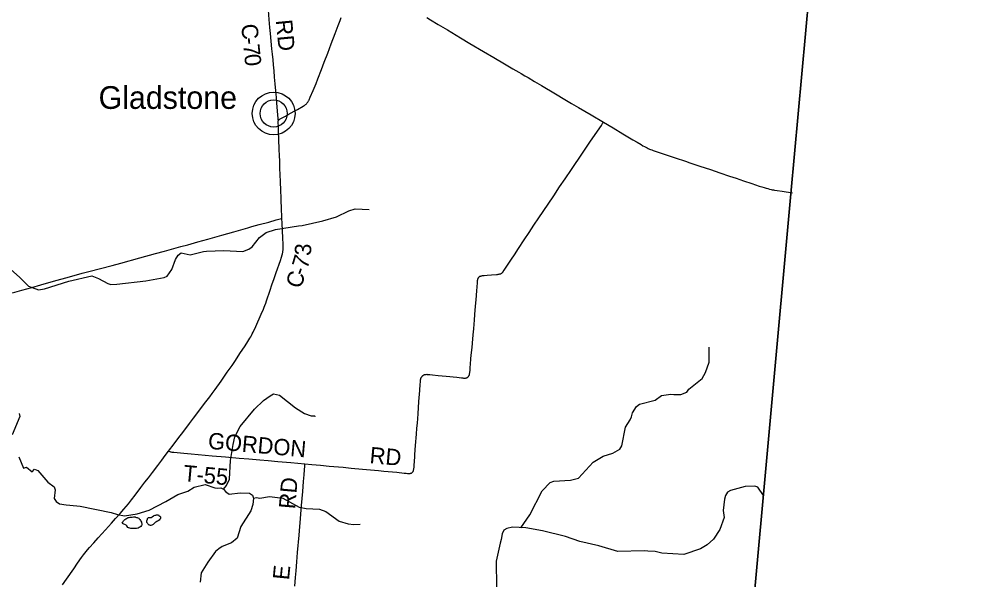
# Model space of a CAD drawing. Extents: x 1410790 to 1770854, y 448063 to 770588.
# Drawn here: x 1630619 to 1648152, y 628685 to 638977 of the extents above; entities that cross this region are included whole.
import ezdxf

# ---------------------------------------------------------------- set-up
doc = ezdxf.new("R2010")
doc.units = 0
for name, color, linetype in [('GM_X_Adjacent_County', 7, 'Continuous'), ('GM_X_County', 7, 'Continuous'), ('GM_X_County_Road', 7, 'Continuous'), ('GM_X_County_Road_Text', 7, 'Continuous'), ('GM_X_Minor_Lake', 7, 'Continuous'), ('GM_X_Minor_River', 7, 'Continuous'), ('GM_X_Township', 7, 'Continuous'), ('GM_X_Township_Road', 7, 'Continuous'), ('GM_X_Township_Road_Text', 7, 'Continuous'), ('GM_X_Unincorporated', 7, 'Continuous'), ('GM_X_Unincorporated_Location', 7, 'Continuous'), ('GM_X_Unincorporated_Text', 7, 'Continuous')]:
    doc.layers.add(name, color=color, linetype=linetype)

msp = doc.modelspace()

# ---------------------------------------------------------------- linework, layer by layer
at = {"layer": 'GM_X_Adjacent_County'}
msp.add_lwpolyline([(1652288, 647008), (1645905, 647740), (1645710, 645966), (1645124, 639449), (1644788, 635767), (1644047, 627642), (1644023, 627376), (1646278, 627176), (1649675, 626876)], dxfattribs=at)
at = {"layer": 'GM_X_County'}
msp.add_lwpolyline([(1644047, 627642), (1644788, 635767), (1645124, 639449), (1645710, 645966), (1645905, 647740), (1646054, 648559), (1644155, 648666), (1640422, 649068), (1640009, 649114), (1636122, 649546), (1631173, 650097), (1626598, 650535)], dxfattribs=at)
at = {"layer": 'GM_X_County_Road'}
for points in [[(1635384, 637120), (1635379, 637131), (1635377, 637137), (1635375, 637143), (1635374, 637153), (1635364, 637290), (1635353, 637442), (1635345, 637543), (1635341, 637592), (1635334, 637661), (1635323, 637788), (1635312, 637913), (1635301, 638030), (1635290, 638137), (1635282, 638232), (1635272, 638333), (1635263, 638434), (1635249, 638570), (1635235, 638715), (1635226, 638822), (1635212, 638972), (1635197, 639142)], [(1635384, 637120), (1635385, 637123), (1635388, 637126), (1635391, 637129), (1635395, 637134), (1635399, 637137), (1635406, 637142), (1635416, 637147), (1635427, 637153), (1635461, 637171), (1635510, 637198), (1635559, 637224), (1635613, 637255), (1635670, 637286), (1635730, 637319), (1635836, 637381), (1635855, 637392), (1635867, 637400), (1635880, 637409), (1635889, 637416), (1635897, 637424), (1635904, 637431), (1635911, 637439), (1635916, 637445), (1635922, 637454), (1635930, 637466), (1635934, 637474), (1635940, 637485), (1635947, 637498), (1635967, 637542), (1636017, 637664), (1636072, 637797), (1636106, 637882), (1636171, 638050), (1636224, 638185), (1636286, 638351), (1636349, 638520), (1636423, 638713), (1636478, 638857), (1636513, 638952), (1636532, 639008)], [(1638105, 639005), (1638172, 638964), (1638316, 638878), (1638484, 638777), (1638724, 638634), (1638898, 638529), (1639148, 638383), (1639334, 638273), (1639532, 638156), (1639687, 638064), (1639795, 638002), (1639840, 637976), (1639908, 637936), (1639965, 637902), (1640083, 637832), (1640213, 637756), (1640467, 637606), (1640640, 637503), (1640764, 637430), (1640891, 637356), (1641126, 637217), (1641350, 637085)], [(1635444, 635320), (1635443, 635368), (1635438, 635479), (1635431, 635679), (1635425, 635850), (1635419, 635977), (1635414, 636135), (1635410, 636222), (1635405, 636364), (1635401, 636479), (1635397, 636577), (1635390, 636781), (1635385, 636909), (1635380, 637018), (1635379, 637066), (1635378, 637079), (1635378, 637096), (1635378, 637102), (1635379, 637107), (1635380, 637111), (1635381, 637115), (1635384, 637120)], [(1641350, 637085), (1641527, 636980), (1641708, 636873), (1641890, 636763), (1641966, 636718), (1642043, 636673), (1642075, 636653), (1642105, 636637), (1642127, 636625), (1642151, 636613), (1642173, 636603), (1642196, 636592), (1642215, 636584), (1642237, 636576), (1642265, 636567), (1642428, 636511), (1642521, 636480), (1642667, 636431), (1642857, 636367), (1642938, 636340), (1643118, 636279), (1643314, 636214), (1643485, 636158), (1643666, 636097), (1643787, 636056), (1643920, 636010), (1644076, 635958), (1644210, 635913), (1644258, 635898), (1644303, 635884), (1644335, 635874), (1644370, 635865), (1644400, 635857), (1644427, 635850), (1644449, 635845), (1644470, 635841), (1644490, 635838), (1644540, 635830), (1644631, 635817), (1644823, 635790)], [(1630497, 633951), (1630670, 634002), (1630853, 634054), (1631018, 634100), (1631254, 634167), (1631545, 634249), (1631776, 634312), (1631903, 634346), (1632115, 634401), (1632328, 634457), (1632490, 634499), (1632837, 634593), (1633125, 634672), (1633289, 634718), (1633502, 634777), (1633588, 634801), (1633716, 634837), (1633899, 634888), (1634085, 634941), (1634341, 635013), (1634565, 635075), (1634821, 635147), (1634894, 635168), (1635030, 635205), (1635204, 635252), (1635340, 635290), (1635415, 635311), (1635444, 635320)], [(1633362, 631046), (1633382, 631073), (1633446, 631157), (1633533, 631272), (1633642, 631416), (1633749, 631557), (1633822, 631654), (1634049, 631951), (1634119, 632042), (1634167, 632105), (1634222, 632182), (1634328, 632332), (1634442, 632496), (1634529, 632622), (1634590, 632711), (1634675, 632837), (1634771, 632983), (1634820, 633060), (1634858, 633121), (1634873, 633148), (1634885, 633170), (1634900, 633198), (1634916, 633231), (1634965, 633335), (1635066, 633559), (1635107, 633655), (1635121, 633687), (1635133, 633719), (1635149, 633763), (1635163, 633806), (1635229, 634002), (1635263, 634101), (1635302, 634219), (1635338, 634325), (1635417, 634547), (1635439, 634609), (1635452, 634653), (1635456, 634669), (1635459, 634681), (1635462, 634696), (1635463, 634710), (1635465, 634725), (1635466, 634739), (1635467, 634759), (1635468, 634778), (1635466, 634840), (1635461, 634961), (1635454, 635089), (1635448, 635230), (1635444, 635320)], [(1631418, 628596), (1631490, 628701), (1631622, 628889), (1631693, 628992), (1631764, 629094), (1631784, 629121), (1631804, 629147), (1631876, 629236), (1631913, 629278), (1631992, 629366), (1632073, 629456), (1632205, 629602), (1632315, 629724), (1632391, 629810), (1632476, 629906), (1632542, 629983), (1632626, 630083), (1632684, 630154), (1632748, 630237), (1632857, 630381), (1632931, 630477), (1632995, 630560), (1633066, 630655), (1633165, 630786), (1633238, 630882), (1633301, 630966), (1633362, 631046)]]:
    msp.add_lwpolyline(points, dxfattribs=at)
at = {"layer": 'GM_X_Minor_Lake'}
for points in [[(1632517, 629720), (1632515, 629728), (1632523, 629744), (1632530, 629758), (1632536, 629768), (1632550, 629782), (1632558, 629794), (1632578, 629805), (1632594, 629813), (1632610, 629823), (1632624, 629827), (1632643, 629833), (1632661, 629837), (1632675, 629836), (1632687, 629836), (1632697, 629838), (1632721, 629840), (1632737, 629840), (1632749, 629840), (1632759, 629837), (1632775, 629833), (1632789, 629829), (1632801, 629823), (1632815, 629817), (1632823, 629803), (1632834, 629792), (1632850, 629774), (1632856, 629762), (1632866, 629742), (1632870, 629732), (1632876, 629718), (1632871, 629696), (1632865, 629684), (1632853, 629666), (1632837, 629652), (1632825, 629644), (1632805, 629636), (1632777, 629631), (1632765, 629629), (1632749, 629629), (1632733, 629627), (1632719, 629629), (1632705, 629629), (1632692, 629628), (1632682, 629630), (1632670, 629630), (1632652, 629636), (1632636, 629638), (1632627, 629642), (1632615, 629645), (1632595, 629675), (1632583, 629687), (1632517, 629720)], [(1632993, 629827), (1632993, 629829), (1633011, 629831), (1633023, 629828), (1633033, 629830), (1633049, 629828), (1633061, 629840), (1633088, 629862), (1633102, 629868), (1633116, 629871), (1633128, 629875), (1633142, 629879), (1633158, 629879), (1633168, 629881), (1633182, 629877), (1633188, 629867), (1633202, 629856), (1633214, 629844), (1633217, 629828), (1633215, 629814), (1633203, 629800), (1633189, 629782), (1633175, 629768), (1633163, 629763), (1633149, 629755), (1633130, 629743), (1633120, 629739), (1633090, 629707), (1633080, 629701), (1633070, 629693), (1633058, 629690), (1633040, 629686), (1633030, 629686), (1633020, 629690), (1633010, 629690), (1632998, 629700), (1632982, 629715), (1632978, 629725), (1632966, 629739), (1632964, 629755), (1632966, 629773), (1632969, 629783), (1632975, 629799), (1632979, 629809), (1632993, 629827)]]:
    msp.add_lwpolyline(points, dxfattribs=at)
at = {"layer": 'GM_X_Minor_River'}
for points in [[(1630406, 634439), (1630632, 634233), (1630686, 634181), (1630794, 634077), (1630977, 634008), (1631085, 634024), (1631530, 634168), (1631958, 634266), (1632079, 634218), (1632249, 634123), (1632301, 634108), (1632413, 634115), (1632946, 634174), (1633286, 634234), (1633336, 634257), (1633422, 634382), (1633492, 634565), (1633539, 634644), (1633596, 634685), (1633763, 634648), (1634005, 634710), (1634059, 634717), (1634377, 634729), (1634725, 634712), (1634840, 634752), (1634899, 634795), (1635036, 634971), (1635155, 635063), (1635328, 635118), (1635750, 635181), (1635816, 635189), (1636194, 635273), (1636449, 635350), (1636671, 635456), (1636790, 635492), (1637050, 635483)], [(1639830, 629643), (1640000, 629877), (1640226, 630320), (1640372, 630472), (1640437, 630499), (1640745, 630513), (1640892, 630552), (1641159, 630848), (1641343, 630953), (1641522, 631010), (1641648, 631082), (1641689, 631145), (1641757, 631487), (1641841, 631620), (1641862, 631680), (1641880, 631752), (1641954, 631866), (1642013, 631910), (1642300, 631984), (1642418, 632067), (1642584, 632094), (1642640, 632087), (1642768, 632090), (1642879, 632130), (1642920, 632184), (1643163, 632378), (1643223, 632491), (1643291, 632682), (1643291, 632786), (1643292, 632955)], [(1634375, 630353), (1634430, 630415), (1634483, 630534), (1634503, 630878), (1634550, 631172), (1634582, 631310), (1634678, 631497), (1634942, 631819), (1635107, 631976), (1635228, 632064), (1635289, 632097), (1635404, 632073), (1635692, 631841), (1635861, 631740), (1635982, 631697), (1636052, 631696), (1636058, 631684)], [(1630618, 631738), (1630631, 631684), (1630495, 631350)], [(1630612, 630946), (1630702, 630736), (1630753, 630751), (1630857, 630669), (1630904, 630720), (1630962, 630695), (1631150, 630477), (1631261, 630395), (1631284, 630340), (1631265, 630180), (1631302, 630122), (1631359, 630078), (1631483, 630062), (1631551, 630057), (1631743, 630041), (1632309, 629920), (1632426, 629882), (1632552, 629860), (1632786, 629898), (1633010, 629966), (1633315, 630122), (1633535, 630253), (1633718, 630313), (1633836, 630388), (1634039, 630436), (1634216, 630376), (1634270, 630369), (1634324, 630372), (1634375, 630353), (1634416, 630301), (1634478, 630259), (1634676, 630280), (1634848, 630277), (1634904, 630239), (1634925, 630183), (1634913, 630071), (1634874, 629951), (1634689, 629662), (1634625, 629452), (1634522, 629362), (1634347, 629299), (1634286, 629256), (1634227, 629203), (1634083, 629013), (1633964, 628815), (1633943, 628643)], [(1644287, 630234), (1644184, 630386), (1644129, 630407), (1643949, 630396), (1643681, 630327), (1643629, 630292), (1643590, 630232), (1643574, 630165), (1643547, 629961), (1643564, 629832), (1643486, 629607), (1643373, 629432), (1643255, 629328), (1643130, 629252), (1642826, 629152), (1642424, 629177), (1642297, 629205), (1642165, 629212), (1642099, 629217), (1641612, 629204), (1641262, 629310), (1640913, 629391), (1640653, 629482), (1640233, 629588), (1639927, 629638), (1639679, 629650), (1639575, 629626), (1639522, 629597), (1639489, 629533), (1639471, 629427), (1639450, 629358), (1639382, 629026), (1639388, 628553)], [(1634925, 630183), (1634977, 630194), (1635039, 630183), (1635215, 630214), (1635461, 630185), (1635762, 630019), (1635890, 629995), (1636134, 629984), (1636249, 629940), (1636498, 629763), (1636661, 629716), (1636765, 629700), (1636883, 629706)]]:
    msp.add_lwpolyline(points, dxfattribs=at)
at = {"layer": 'GM_X_Township'}
msp.add_lwpolyline([(1626598, 650535), (1631173, 650097), (1636122, 649546), (1640009, 649114), (1640422, 649068), (1644155, 648666), (1646054, 648559), (1645905, 647740), (1645710, 645966), (1645124, 639449), (1644788, 635767), (1644047, 627642)], dxfattribs=at)
at = {"layer": 'GM_X_Township_Road'}
for points in [[(1635869, 630815), (1635992, 630803), (1636154, 630789), (1636311, 630774), (1636568, 630751), (1636716, 630737), (1636928, 630718), (1637071, 630705), (1637216, 630692), (1637317, 630682), (1637555, 630660), (1637600, 630655), (1637647, 630650), (1637689, 630646), (1637726, 630641), (1637749, 630639), (1637771, 630638), (1637781, 630638), (1637789, 630639), (1637796, 630639), (1637802, 630640), (1637808, 630641), (1637815, 630643), (1637822, 630646), (1637829, 630650), (1637833, 630652), (1637837, 630656), (1637842, 630661), (1637847, 630666), (1637850, 630671), (1637853, 630676), (1637856, 630681), (1637859, 630687), (1637861, 630694), (1637864, 630705), (1637867, 630715), (1637869, 630723), (1637870, 630736), (1637872, 630747), (1637873, 630762), (1637875, 630785), (1637885, 630946), (1637888, 630988), (1637901, 631152), (1637917, 631359), (1637924, 631468), (1637932, 631564), (1637945, 631734), (1637961, 631957), (1637976, 632159), (1637985, 632277), (1637987, 632311), (1637990, 632339), (1637990, 632347), (1637992, 632355), (1637993, 632362), (1637994, 632368), (1637996, 632375), (1637997, 632380), (1637999, 632386), (1638002, 632392), (1638004, 632398), (1638008, 632404), (1638012, 632411), (1638018, 632419), (1638023, 632424), (1638028, 632430), (1638033, 632434), (1638038, 632438), (1638045, 632442), (1638051, 632446), (1638057, 632449), (1638065, 632452), (1638073, 632454), (1638082, 632456), (1638088, 632457), (1638095, 632457), (1638104, 632458), (1638112, 632457), (1638131, 632456), (1638163, 632453), (1638208, 632448), (1638315, 632438), (1638463, 632423), (1638655, 632403), (1638743, 632393), (1638765, 632391), (1638778, 632390), (1638791, 632390), (1638801, 632390), (1638811, 632390), (1638818, 632390), (1638826, 632392), (1638833, 632393), (1638839, 632395), (1638844, 632397), (1638850, 632400), (1638854, 632403), (1638858, 632406), (1638866, 632413), (1638870, 632417), (1638873, 632421), (1638878, 632429), (1638881, 632433), (1638883, 632437), (1638885, 632442), (1638887, 632448), (1638889, 632457), (1638891, 632466), (1638892, 632474), (1638894, 632483), (1638894, 632491), (1638899, 632536), (1638903, 632591), (1638907, 632637), (1638917, 632751), (1638926, 632856), (1638936, 632952), (1638943, 633032), (1638957, 633183), (1638967, 633292), (1638975, 633381), (1638980, 633449), (1638989, 633554), (1639002, 633709), (1639011, 633826), (1639023, 633990), (1639034, 634137), (1639038, 634176), (1639039, 634183), (1639040, 634191), (1639042, 634199), (1639044, 634208), (1639047, 634216), (1639050, 634222), (1639054, 634230), (1639058, 634235), (1639062, 634240), (1639066, 634245), (1639071, 634249), (1639076, 634253), (1639082, 634256), (1639088, 634259), (1639096, 634262), (1639103, 634265), (1639111, 634266), (1639119, 634268), (1639129, 634269), (1639162, 634273), (1639214, 634277), (1639294, 634283), (1639384, 634290), (1639403, 634291), (1639417, 634293), (1639426, 634294), (1639435, 634296), (1639445, 634299), (1639453, 634301), (1639462, 634304), (1639470, 634308), (1639476, 634312), (1639483, 634316), (1639489, 634320), (1639495, 634327), (1639502, 634334), (1639507, 634340), (1639510, 634345), (1639526, 634367), (1639598, 634477), (1639661, 634573), (1639714, 634652), (1639788, 634764), (1639896, 634928), (1639985, 635063), (1640074, 635196), (1640163, 635330), (1640332, 635581), (1640436, 635736), (1640544, 635896), (1640646, 636045), (1640764, 636219), (1640967, 636517), (1641101, 636716), (1641239, 636919), (1641311, 637025), (1641334, 637061), (1641350, 637085)], [(1633362, 631046), (1633386, 631039), (1633397, 631036), (1633408, 631033), (1633422, 631031), (1633436, 631029), (1633463, 631026), (1633643, 631010), (1633780, 630998), (1633907, 630987), (1634162, 630964), (1634412, 630942), (1634663, 630920), (1634837, 630905), (1635040, 630887), (1635191, 630874), (1635370, 630859), (1635611, 630838), (1635869, 630815)], [(1635680, 628568), (1635694, 628726), (1635705, 628849), (1635719, 629016), (1635734, 629189), (1635760, 629506), (1635767, 629586), (1635786, 629814), (1635807, 630048), (1635828, 630306), (1635844, 630490), (1635854, 630613), (1635861, 630704), (1635866, 630772), (1635869, 630815)]]:
    msp.add_lwpolyline(points, dxfattribs=at)
at = {"layer": 'GM_X_Unincorporated'}
for radius in [393, 249]:
    msp.add_circle((1635294, 637245), radius, dxfattribs=at)
at = {"layer": 'GM_X_Unincorporated_Location'}
msp.add_line((1635294, 637245), (1635294, 637245), dxfattribs=at)

# ---------------------------------------------------------------- texts
at = {"layer": 'GM_X_County_Road_Text'}
for s, rotation, p in [('C', 275.4294, (1634697, 638877)), ('RD', 275.4159, (1635333, 638955)), ('-', 275.4618, (1634720, 638631)), ('7', 275.5745, (1634732, 638508)), ('0', 276.1726, (1634751, 638321)), ('3', 86.4658, (1635976, 634627)), ('7', 73.5433, (1635911, 634378)), ('C', 71.2318, (1635789, 634015)), ('-', 71.3939, (1635868, 634249))]:
    msp.add_text(s, height=300, rotation=rotation, dxfattribs=at).set_placement(p)
at = {"layer": 'GM_X_Township_Road_Text'}
for s, rotation, p in [('GORDON', 354.9064, (1634079, 631093)), ('RD', 355.0788, (1637048, 630828)), ('T-55', 354.774, (1633623, 630497)), ('RD', 85.0823, (1635687, 629977)), ('E', 84.4843, (1635575, 628674))]:
    msp.add_text(s, height=300, rotation=rotation, dxfattribs=at).set_placement(p)
at = {"layer": 'GM_X_Unincorporated_Text'}
msp.add_text('Gladstone', height=417, rotation=0, dxfattribs=at).set_placement((1632079, 637329))

doc.saveas('drawing.dxf')
